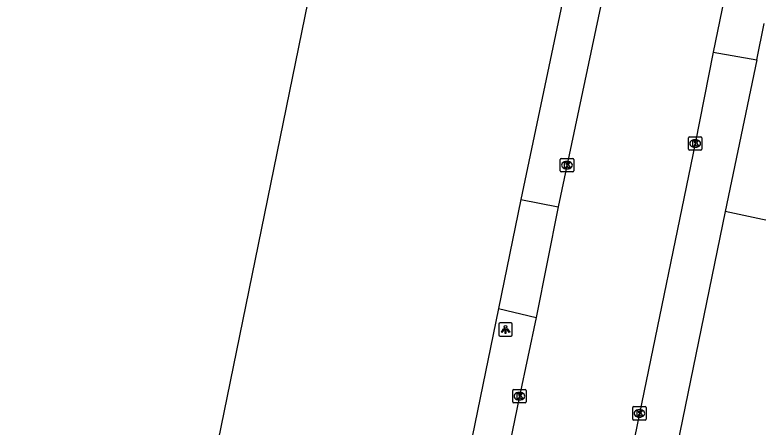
# Model space of a CAD drawing. Extents: x 157692 to 159670, y 381454 to 383289.
# Drawn here: x 158101.8 to 158157, y 382122.5 to 382153.1 of the extents above; entities that cross this region are included whole.
import ezdxf

# ---------------------------------------------------------------- set-up
doc = ezdxf.new("R2010")
doc.units = 0
for name, color, linetype in [('IMGEO_Kolk', 7, 'Continuous'), ('IMGEO_Lichtpunt', 7, 'Continuous'), ('IMGEO_Pand', 7, 'Continuous'), ('IMGEO_Rijbaan_lokaal_open', 7, 'Continuous'), ('IMGEO_Voetpad_open', 7, 'Continuous')]:
    doc.layers.add(name, color=color, linetype=linetype)

msp = doc.modelspace()

# ---------------------------------------------------------------- linework, layer by layer
at = {"layer": 'IMGEO_Kolk'}
for p, q in [((158151.941, 382144.089), (158152.793, 382144.089)), ((158151.866, 382143.163), (158151.866, 382144.015)), ((158152.354, 382143.869), (158152.379, 382143.869)), ((158152.867, 382144.015), (158152.867, 382143.163)), ((158152.793, 382143.089), (158151.941, 382143.089)), ((158152.377, 382143.309), (158152.352, 382143.309)), ((158142.343, 382141.556), (158142.343, 382142.408)), ((158142.418, 382142.482), (158143.27, 382142.482)), ((158143.344, 382142.408), (158143.344, 382141.556)), ((158142.831, 382142.262), (158142.856, 382142.262)), ((158143.27, 382141.482), (158142.418, 382141.482)), ((158142.854, 382141.702), (158142.829, 382141.702)), ((158138.89, 382125.325), (158139.742, 382125.325)), ((158138.815, 382124.399), (158138.815, 382125.251)), ((158139.303, 382125.105), (158139.328, 382125.105)), ((158139.816, 382125.251), (158139.816, 382124.399)), ((158139.742, 382124.325), (158138.89, 382124.325)), ((158139.326, 382124.545), (158139.301, 382124.545)), ((158147.726, 382123.118), (158147.726, 382123.97)), ((158147.801, 382124.044), (158148.653, 382124.044)), ((158148.214, 382123.824), (158148.239, 382123.824)), ((158148.727, 382123.97), (158148.727, 382123.118)), ((158148.237, 382123.264), (158148.212, 382123.264)), ((158148.653, 382123.044), (158147.801, 382123.044))]:
    msp.add_line(p, q, dxfattribs=at)
for points in [[(158151.941, 382144.089), (158152.793, 382144.089)], [(158151.866, 382143.163), (158151.866, 382144.015)], [(158152.187, 382143.789), (158152.31, 382143.789), (158152.31, 382143.638), (158152.44, 382143.789), (158152.604, 382143.789), (158152.458, 382143.638), (158152.611, 382143.389), (158152.459, 382143.389), (158152.374, 382143.553), (158152.31, 382143.486), (158152.31, 382143.389), (158152.187, 382143.389), (158152.187, 382143.789)], [(158152.867, 382144.015), (158152.867, 382143.163)], [(158152.793, 382143.089), (158151.941, 382143.089)], [(158142.343, 382141.556), (158142.343, 382142.408)], [(158142.418, 382142.482), (158143.27, 382142.482)], [(158143.344, 382142.408), (158143.344, 382141.556)], [(158142.664, 382142.182), (158142.787, 382142.182), (158142.787, 382142.031), (158142.917, 382142.182), (158143.081, 382142.182), (158142.935, 382142.031), (158143.088, 382141.782), (158142.936, 382141.782), (158142.851, 382141.946), (158142.787, 382141.879), (158142.787, 382141.782), (158142.664, 382141.782), (158142.664, 382142.182)], [(158143.27, 382141.482), (158142.418, 382141.482)], [(158138.89, 382125.325), (158139.742, 382125.325)], [(158138.815, 382124.399), (158138.815, 382125.251)], [(158139.136, 382125.025), (158139.259, 382125.025), (158139.259, 382124.874), (158139.389, 382125.025), (158139.553, 382125.025), (158139.407, 382124.874), (158139.56, 382124.625), (158139.408, 382124.625), (158139.323, 382124.789), (158139.259, 382124.722), (158139.259, 382124.625), (158139.136, 382124.625), (158139.136, 382125.025)], [(158139.816, 382125.251), (158139.816, 382124.399)], [(158139.742, 382124.325), (158138.89, 382124.325)], [(158147.726, 382123.118), (158147.726, 382123.97)], [(158147.801, 382124.044), (158148.653, 382124.044)], [(158148.047, 382123.744), (158148.17, 382123.744), (158148.17, 382123.593), (158148.3, 382123.744), (158148.464, 382123.744), (158148.318, 382123.593), (158148.471, 382123.344), (158148.319, 382123.344), (158148.234, 382123.508), (158148.17, 382123.441), (158148.17, 382123.344), (158148.047, 382123.344), (158148.047, 382123.744)], [(158148.727, 382123.97), (158148.727, 382123.118)], [(158148.653, 382123.044), (158147.801, 382123.044)]]:
    msp.add_lwpolyline(points, dxfattribs=at)
for centre, start, end in [((158151.943, 382144.013), 91.552, 178.448), ((158151.943, 382144.013), 91.552, 178.448), ((158152.791, 382144.013), 1.552, 88.448), ((158152.791, 382144.013), 1.552, 88.448), ((158151.943, 382143.165), 181.552, 268.448), ((158151.943, 382143.165), 181.552, 268.448), ((158152.791, 382143.165), 271.552, 358.448), ((158152.791, 382143.165), 271.552, 358.448), ((158142.42, 382142.406), 91.552, 178.448), ((158142.42, 382142.406), 91.552, 178.448), ((158143.268, 382142.406), 1.552, 88.448), ((158143.268, 382142.406), 1.552, 88.448), ((158142.42, 382141.558), 181.552, 268.448), ((158142.42, 382141.558), 181.552, 268.448), ((158143.268, 382141.558), 271.552, 358.448), ((158143.268, 382141.558), 271.552, 358.448), ((158138.892, 382125.249), 91.552, 178.448), ((158138.892, 382125.249), 91.552, 178.448), ((158139.74, 382125.249), 1.552, 88.448), ((158139.74, 382125.249), 1.552, 88.448), ((158138.892, 382124.401), 181.552, 268.448), ((158138.892, 382124.401), 181.552, 268.448), ((158139.74, 382124.401), 271.552, 358.448), ((158139.74, 382124.401), 271.552, 358.448), ((158147.803, 382123.968), 91.552, 178.448), ((158147.803, 382123.968), 91.552, 178.448), ((158148.651, 382123.968), 1.552, 88.448), ((158148.651, 382123.968), 1.552, 88.448), ((158147.803, 382123.12), 181.552, 268.448), ((158147.803, 382123.12), 181.552, 268.448), ((158148.651, 382123.12), 271.552, 358.448), ((158148.651, 382123.12), 271.552, 358.448)]:
    msp.add_arc(centre, 0.0765, start, end, dxfattribs=at)
for centre, major_axis, ratio, start_param, end_param in [((158152.353, 382143.589), (-0.387, 0.002), 0.722429, 4.712389, 7.853982), ((158152.378, 382143.589), (-0.39, 0.002), 0.717154, 1.570796, 4.712389), ((158142.83, 382141.982), (-0.387, 0.002), 0.722429, 4.712389, 7.853982), ((158142.855, 382141.982), (-0.39, 0.002), 0.717154, 1.570796, 4.712389), ((158139.302, 382124.825), (-0.387, 0.002), 0.722429, 4.712389, 7.853982), ((158139.327, 382124.825), (-0.39, 0.002), 0.717154, 1.570796, 4.712389), ((158148.213, 382123.544), (-0.387, 0.002), 0.722429, 4.712389, 7.853982), ((158148.238, 382123.544), (-0.39, 0.002), 0.717154, 1.570796, 4.712389)]:
    msp.add_ellipse(centre, major_axis=major_axis, ratio=ratio, start_param=start_param, end_param=end_param, dxfattribs=at)
at = {"layer": 'IMGEO_Lichtpunt'}
for p, q in [((158138.692, 382130.275), (158137.884, 382130.275)), ((158138.692, 382130.275), (158137.884, 382130.275)), ((158137.79, 382130.18), (158137.79, 382129.373)), ((158137.79, 382130.18), (158137.79, 382129.373)), ((158138.786, 382129.373), (158138.786, 382130.18)), ((158138.786, 382129.373), (158138.786, 382130.18)), ((158137.884, 382129.279), (158138.692, 382129.279)), ((158137.884, 382129.279), (158138.692, 382129.279))]:
    msp.add_line(p, q, dxfattribs=at)
for points in [[(158138.164, 382129.844), (158138.203, 382129.816), (158138.015, 382129.554), (158137.977, 382129.581), (158138.164, 382129.844)], [(158138.266, 382129.796), (158138.313, 382129.796), (158138.313, 382129.474), (158138.266, 382129.474), (158138.266, 382129.796)], [(158138.376, 382129.816), (158138.414, 382129.843), (158138.601, 382129.581), (158138.562, 382129.553), (158138.376, 382129.816)]]:
    msp.add_lwpolyline(points, dxfattribs=at)
msp.add_circle((158138.289, 382129.978), 0.0994, dxfattribs=at)
for centre, start, end in [((158137.884, 382130.18), 90, 180), ((158137.884, 382130.18), 90, 180), ((158138.692, 382130.18), 0, 90), ((158138.692, 382130.18), 0, 90), ((158137.884, 382129.373), 180, 270), ((158137.884, 382129.373), 180, 270), ((158138.692, 382129.373), 270, 0), ((158138.692, 382129.373), 270, 360)]:
    msp.add_arc(centre, 0.0946, start, end, dxfattribs=at)
at = {"layer": 'IMGEO_Pand'}
msp.add_lwpolyline([(157924.37, 382007.696), (157951.127, 382002.234), (157958.802, 382040.19), (157964.374, 382039.087), (157964.027, 382037.391), (157940.465, 381922.271), (158070.771, 381895.776), (158074.09, 381912.003), (158079.649, 381939.178), (158094.319, 382010.896), (158099.527, 382036.361), (158101.614, 382035.935), (158102.387, 382039.726), (158100.3, 382040.151), (158125.007, 382160.95), (158000, 382186.53)], dxfattribs=at)
at = {"layer": 'IMGEO_Rijbaan_lokaal_open'}
for points in [[(158147.155, 382162.309), (158142.203, 382138.874)], [(158155.819, 382160.6), (158153.709, 382150.361)], [(158156.939, 382149.808), (158157.48, 382152.512)], [(158153.709, 382150.361), (158152.368, 382143.588), (158148.228, 382123.544), (158144.011, 382102.963), (158140.124, 382083.907), (158136.075, 382064.185), (158134.037, 382054.282)], [(158156.939, 382149.808), (158154.599, 382138.529)], [(158142.203, 382138.874), (158140.547, 382130.668)], [(158166.278, 382136.044), (158154.599, 382138.529)], [(158140.547, 382130.668), (158139.318, 382124.825), (158134.983, 382103.768), (158131.08, 382084.667), (158127.005, 382064.608), (158124.513, 382052.331), (158122.207, 382040.936)]]:
    msp.add_lwpolyline(points, dxfattribs=at)
at = {"layer": 'IMGEO_Voetpad_open'}
for points in [[(158142.534, 382171.623), (158143.697, 382170.783), (158144.498, 382170.071), (158145.238, 382167.387), (158144.374, 382162.974), (158139.412, 382139.429)], [(158153.709, 382150.361), (158156.939, 382149.808)], [(158139.412, 382139.429), (158137.763, 382131.322)], [(158139.412, 382139.429), (158142.203, 382138.874)], [(158154.599, 382138.529), (158137.162, 382053.571)], [(158137.763, 382131.322), (158122.198, 382055.453), (158122.053, 382055.457)], [(158137.763, 382131.322), (158140.547, 382130.668)]]:
    msp.add_lwpolyline(points, dxfattribs=at)

doc.saveas('drawing.dxf')
